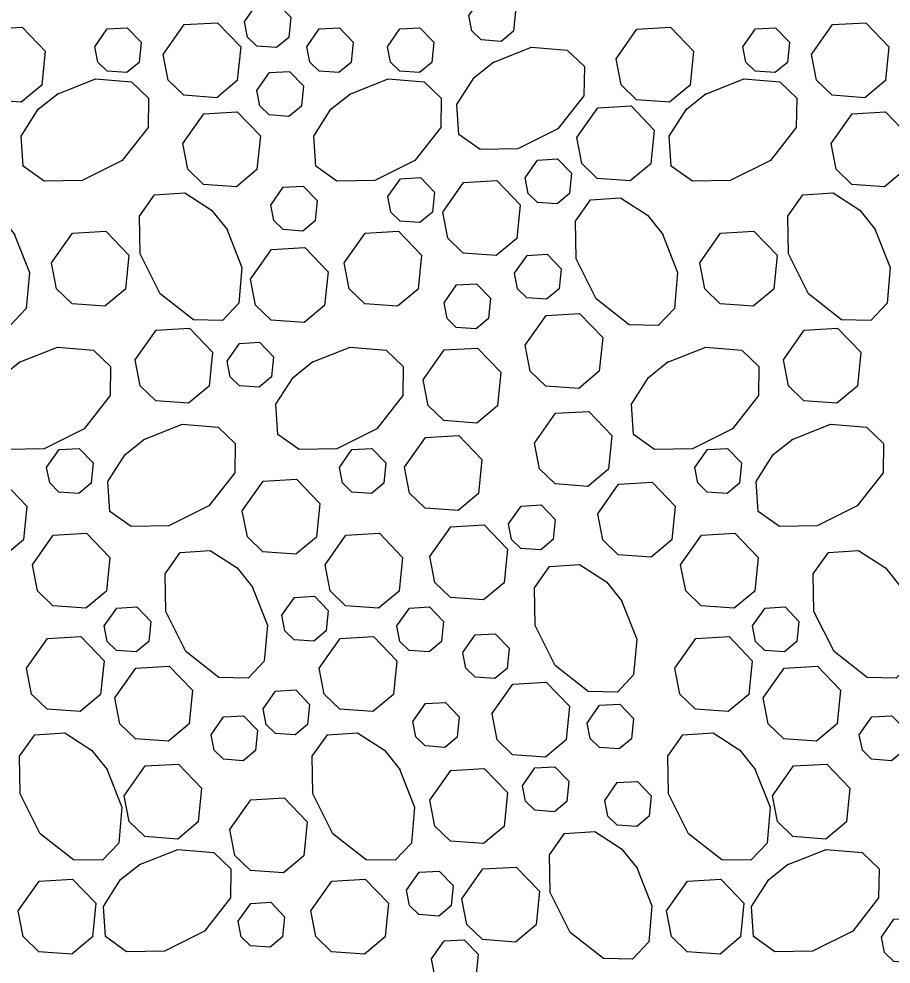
# Model space of a CAD drawing. Extents: x 636183 to 639890, y 299162 to 300538.
# Drawn here: x 638770.6 to 638823.6, y 299737.2 to 299794.6 of the extents above; entities that cross this region are included whole.
import ezdxf

# ---------------------------------------------------------------- set-up
doc = ezdxf.new("R2010")
doc.units = 0
doc.layers.add('Default', color=7, linetype='Continuous')

msp = doc.modelspace()

# ---------------------------------------------------------------- linework, layer by layer
at = {"layer": 'Default'}
for points in [[(638797.992, 299794.781), (638798.755, 299795.864), (638799.972, 299795.934), (638800.818, 299795.057), (638800.695, 299793.828), (638799.944, 299793.203), (638798.741, 299793.29), (638798.176, 299793.838), (638797.993, 299794.78)], [(638784.345, 299794.401), (638785.108, 299795.485), (638786.325, 299795.555), (638787.172, 299794.677), (638787.049, 299793.449), (638786.298, 299792.823), (638785.095, 299792.91), (638784.53, 299793.458), (638784.346, 299794.4)], [(638779.412, 299792.415), (638780.682, 299794.222), (638782.711, 299794.338), (638784.12, 299792.876), (638783.916, 299790.827), (638782.663, 299789.785), (638780.661, 299789.93), (638779.718, 299790.843), (638779.413, 299792.415)], [(638818.806, 299792.415), (638820.076, 299794.222), (638822.105, 299794.338), (638823.515, 299792.876), (638823.311, 299790.827), (638822.058, 299789.785), (638820.055, 299789.93), (638819.112, 299790.843), (638818.807, 299792.415)], [(638767.539, 299792.14), (638768.81, 299793.947), (638770.838, 299794.064), (638772.249, 299792.601), (638772.044, 299790.552), (638770.791, 299789.51), (638768.788, 299789.656), (638767.846, 299790.569), (638767.54, 299792.14)], [(638775.248, 299792.883), (638776.01, 299793.967), (638777.227, 299794.037), (638778.074, 299793.159), (638777.951, 299791.931), (638777.2, 299791.305), (638775.997, 299791.392), (638775.432, 299791.94), (638775.249, 299792.882)], [(638788.136, 299792.883), (638788.899, 299793.967), (638790.116, 299794.037), (638790.962, 299793.159), (638790.84, 299791.931), (638790.088, 299791.305), (638788.885, 299791.392), (638788.32, 299791.94), (638788.137, 299792.882)], [(638793.035, 299792.883), (638793.797, 299793.967), (638795.015, 299794.037), (638795.861, 299793.159), (638795.738, 299791.931), (638794.987, 299791.305), (638793.784, 299791.392), (638793.219, 299791.94), (638793.036, 299792.882)], [(638806.934, 299792.14), (638808.204, 299793.947), (638810.232, 299794.064), (638811.643, 299792.601), (638811.439, 299790.552), (638810.186, 299789.51), (638808.183, 299789.656), (638807.241, 299790.569), (638806.934, 299792.14)], [(638814.642, 299792.883), (638815.405, 299793.967), (638816.622, 299794.037), (638817.468, 299793.159), (638817.345, 299791.931), (638816.594, 299791.305), (638815.391, 299791.392), (638814.826, 299791.94), (638814.643, 299792.882)], [(638799.406, 299791.908), (638801.783, 299792.85), (638803.967, 299792.662), (638805.004, 299791.676), (638804.971, 299789.904), (638803.396, 299787.89), (638800.963, 299786.673), (638798.668, 299786.634), (638797.378, 299787.551), (638797.255, 299789.378), (638798.303, 299791.012), (638799.503, 299791.97)], [(638785.104, 299790.227), (638785.866, 299791.311), (638787.083, 299791.381), (638787.93, 299790.503), (638787.807, 299789.275), (638787.056, 299788.649), (638785.853, 299788.736), (638785.288, 299789.284), (638785.104, 299790.226)], [(638772.924, 299789.987), (638775.301, 299790.929), (638777.484, 299790.74), (638778.522, 299789.754), (638778.489, 299787.982), (638776.914, 299785.969), (638774.479, 299784.752), (638772.186, 299784.712), (638770.894, 299785.629), (638770.773, 299787.457), (638771.82, 299789.09), (638773.02, 299790.048)], [(638790.711, 299789.987), (638793.088, 299790.929), (638795.272, 299790.74), (638796.309, 299789.754), (638796.276, 299787.982), (638794.701, 299785.969), (638792.267, 299784.752), (638789.973, 299784.712), (638788.682, 299785.629), (638788.56, 299787.457), (638789.608, 299789.09), (638790.808, 299790.048)], [(638812.319, 299789.987), (638814.695, 299790.929), (638816.879, 299790.74), (638817.916, 299789.754), (638817.883, 299787.982), (638816.308, 299785.969), (638813.874, 299784.752), (638811.581, 299784.712), (638810.289, 299785.629), (638810.167, 299787.457), (638811.215, 299789.09), (638812.415, 299790.048)], [(638804.543, 299787.358), (638805.814, 299789.166), (638807.842, 299789.282), (638809.252, 299787.82), (638809.048, 299785.771), (638807.795, 299784.729), (638805.792, 299784.874), (638804.85, 299785.788), (638804.544, 299787.358)], [(638780.607, 299787.004), (638781.877, 299788.812), (638783.906, 299788.927), (638785.316, 299787.465), (638785.112, 299785.417), (638783.859, 299784.374), (638781.856, 299784.519), (638780.914, 299785.433), (638780.608, 299787.004)], [(638820.002, 299787.004), (638821.272, 299788.812), (638823.3, 299788.927), (638824.71, 299787.465), (638824.506, 299785.417), (638823.253, 299784.374), (638821.251, 299784.519), (638820.309, 299785.433), (638820.003, 299787.004)], [(638801.404, 299784.915), (638802.166, 299785.998), (638803.383, 299786.068), (638804.23, 299785.191), (638804.107, 299783.962), (638803.356, 299783.337), (638802.153, 299783.424), (638801.588, 299783.972), (638801.405, 299784.914)], [(638785.946, 299783.263), (638786.709, 299784.348), (638787.926, 299784.417), (638788.772, 299783.54), (638788.65, 299782.31), (638787.898, 299781.685), (638786.696, 299781.772), (638786.131, 299782.32), (638785.947, 299783.263)], [(638793.064, 299783.776), (638793.827, 299784.86), (638795.044, 299784.93), (638795.89, 299784.052), (638795.767, 299782.824), (638795.016, 299782.198), (638793.813, 299782.285), (638793.248, 299782.833), (638793.065, 299783.775)], [(638796.396, 299782.824), (638797.667, 299784.631), (638799.695, 299784.747), (638801.105, 299783.285), (638800.901, 299781.236), (638799.648, 299780.194), (638797.645, 299780.339), (638796.703, 299781.253), (638796.397, 299782.824)], [(638783.251, 299781.855), (638784.193, 299779.479), (638784.004, 299777.295), (638783.018, 299776.258), (638781.246, 299776.291), (638779.233, 299777.866), (638778.016, 299780.3), (638777.976, 299782.593), (638778.893, 299783.885), (638780.721, 299784.007), (638782.354, 299782.96), (638783.311, 299781.76)], [(638822.645, 299781.855), (638823.588, 299779.479), (638823.399, 299777.295), (638822.412, 299776.258), (638820.64, 299776.291), (638818.628, 299777.866), (638817.411, 299780.3), (638817.37, 299782.593), (638818.288, 299783.885), (638820.115, 299784.007), (638821.749, 299782.96), (638822.706, 299781.76)], [(638770.338, 299781.548), (638771.281, 299779.172), (638771.092, 299776.988), (638770.105, 299775.95), (638768.334, 299775.984), (638766.321, 299777.558), (638765.104, 299779.992), (638765.063, 299782.286), (638765.981, 299783.577), (638767.808, 299783.699), (638769.442, 299782.652), (638770.399, 299781.452)], [(638809.732, 299781.548), (638810.675, 299779.172), (638810.486, 299776.988), (638809.5, 299775.95), (638807.728, 299775.984), (638805.716, 299777.558), (638804.499, 299779.992), (638804.458, 299782.286), (638805.375, 299783.577), (638807.203, 299783.699), (638808.837, 299782.652), (638809.794, 299781.452)], [(638772.621, 299779.75), (638773.891, 299781.558), (638775.919, 299781.673), (638777.33, 299780.211), (638777.126, 299778.163), (638775.873, 299777.12), (638773.87, 299777.265), (638772.928, 299778.179), (638772.622, 299779.75)], [(638790.408, 299779.75), (638791.678, 299781.558), (638793.707, 299781.673), (638795.118, 299780.211), (638794.913, 299778.163), (638793.66, 299777.12), (638791.657, 299777.265), (638790.715, 299778.179), (638790.409, 299779.75)], [(638812.015, 299779.75), (638813.285, 299781.558), (638815.314, 299781.673), (638816.725, 299780.211), (638816.521, 299778.163), (638815.268, 299777.12), (638813.264, 299777.265), (638812.322, 299778.179), (638812.016, 299779.75)], [(638784.719, 299778.754), (638785.989, 299780.562), (638788.018, 299780.677), (638789.427, 299779.215), (638789.223, 299777.167), (638787.97, 299776.124), (638785.968, 299776.269), (638785.025, 299777.183), (638784.72, 299778.754)], [(638800.761, 299779.121), (638801.524, 299780.205), (638802.741, 299780.275), (638803.587, 299779.398), (638803.465, 299778.168), (638802.713, 299777.543), (638801.511, 299777.631), (638800.946, 299778.179), (638800.762, 299779.121)], [(638796.476, 299777.325), (638797.238, 299778.409), (638798.455, 299778.479), (638799.302, 299777.601), (638799.179, 299776.373), (638798.428, 299775.747), (638797.225, 299775.834), (638796.66, 299776.382), (638796.477, 299777.324)], [(638801.409, 299774.754), (638802.68, 299776.561), (638804.707, 299776.677), (638806.118, 299775.215), (638805.914, 299773.166), (638804.661, 299772.124), (638802.658, 299772.269), (638801.716, 299773.183), (638801.41, 299774.753)], [(638777.705, 299773.859), (638778.975, 299775.666), (638781.004, 299775.781), (638782.414, 299774.32), (638782.21, 299772.271), (638780.957, 299771.229), (638778.955, 299771.373), (638778.012, 299772.287), (638777.706, 299773.858)], [(638817.1, 299773.859), (638818.37, 299775.666), (638820.398, 299775.781), (638821.808, 299774.32), (638821.604, 299772.271), (638820.351, 299771.229), (638818.349, 299771.373), (638817.407, 299772.287), (638817.101, 299773.858)], [(638770.619, 299773.693), (638772.995, 299774.635), (638775.179, 299774.446), (638776.216, 299773.46), (638776.183, 299771.688), (638774.608, 299769.675), (638772.174, 299768.458), (638769.881, 299768.418), (638768.589, 299769.335), (638768.467, 299771.163), (638769.515, 299772.796), (638770.714, 299773.754)], [(638783.293, 299773.776), (638784.055, 299774.861), (638785.272, 299774.93), (638786.118, 299774.053), (638785.996, 299772.824), (638785.244, 299772.198), (638784.042, 299772.285), (638783.477, 299772.833), (638783.294, 299773.776)], [(638788.406, 299773.693), (638790.782, 299774.635), (638792.966, 299774.446), (638794.003, 299773.46), (638793.97, 299771.688), (638792.395, 299769.675), (638789.961, 299768.458), (638787.668, 299768.418), (638786.376, 299769.335), (638786.254, 299771.163), (638787.302, 299772.796), (638788.501, 299773.754)], [(638810.013, 299773.693), (638812.389, 299774.635), (638814.573, 299774.446), (638815.611, 299773.46), (638815.578, 299771.688), (638814.002, 299769.675), (638811.568, 299768.458), (638809.275, 299768.418), (638807.983, 299769.335), (638807.861, 299771.163), (638808.909, 299772.796), (638810.108, 299773.754)], [(638795.211, 299772.653), (638796.482, 299774.46), (638798.511, 299774.576), (638799.921, 299773.114), (638799.717, 299771.065), (638798.464, 299770.023), (638796.461, 299770.168), (638795.519, 299771.081), (638795.213, 299772.653)], [(638801.974, 299768.808), (638803.245, 299770.616), (638805.273, 299770.731), (638806.683, 299769.269), (638806.479, 299767.221), (638805.226, 299766.178), (638803.223, 299766.323), (638802.281, 299767.237), (638801.975, 299768.808)], [(638778.198, 299769.009), (638780.574, 299769.951), (638782.758, 299769.762), (638783.795, 299768.776), (638783.762, 299767.004), (638782.187, 299764.991), (638779.753, 299763.774), (638777.46, 299763.734), (638776.168, 299764.651), (638776.046, 299766.478), (638777.094, 299768.112), (638778.293, 299769.069)], [(638817.592, 299769.009), (638819.968, 299769.951), (638822.152, 299769.762), (638823.19, 299768.776), (638823.157, 299767.004), (638821.581, 299764.991), (638819.147, 299763.774), (638816.854, 299763.734), (638815.562, 299764.651), (638815.44, 299766.478), (638816.488, 299768.112), (638817.687, 299769.069)], [(638794.074, 299767.34), (638795.345, 299769.148), (638797.374, 299769.263), (638798.784, 299767.801), (638798.58, 299765.753), (638797.327, 299764.711), (638795.323, 299764.855), (638794.381, 299765.769), (638794.076, 299767.34)], [(638772.329, 299767.325), (638773.091, 299768.41), (638774.308, 299768.479), (638775.154, 299767.602), (638775.032, 299766.373), (638774.28, 299765.747), (638773.078, 299765.834), (638772.513, 299766.382), (638772.33, 299767.325)], [(638790.116, 299767.325), (638790.879, 299768.41), (638792.096, 299768.479), (638792.941, 299767.602), (638792.82, 299766.373), (638792.067, 299765.747), (638790.865, 299765.834), (638790.3, 299766.382), (638790.117, 299767.325)], [(638811.723, 299767.325), (638812.486, 299768.41), (638813.703, 299768.479), (638814.549, 299767.602), (638814.427, 299766.373), (638813.675, 299765.747), (638812.473, 299765.834), (638811.908, 299766.382), (638811.724, 299767.325)], [(638784.218, 299764.684), (638785.489, 299766.492), (638787.518, 299766.607), (638788.928, 299765.145), (638788.724, 299763.097), (638787.471, 299762.054), (638785.467, 299762.199), (638784.525, 299763.113), (638784.22, 299764.684)], [(638766.424, 299764.507), (638767.695, 299766.315), (638769.723, 299766.43), (638771.133, 299764.968), (638770.929, 299762.92), (638769.676, 299761.878), (638767.673, 299762.022), (638766.731, 299762.936), (638766.425, 299764.507)], [(638805.818, 299764.507), (638807.089, 299766.315), (638809.118, 299766.43), (638810.528, 299764.968), (638810.323, 299762.92), (638809.071, 299761.878), (638807.067, 299762.022), (638806.125, 299762.936), (638805.819, 299764.507)], [(638800.403, 299763.897), (638801.165, 299764.981), (638802.383, 299765.051), (638803.229, 299764.173), (638803.106, 299762.945), (638802.355, 299762.319), (638801.153, 299762.406), (638800.587, 299762.954), (638800.404, 299763.896)], [(638795.62, 299761.91), (638796.89, 299763.717), (638798.919, 299763.833), (638800.329, 299762.371), (638800.125, 299760.322), (638798.871, 299759.28), (638796.869, 299759.425), (638795.927, 299760.339), (638795.621, 299761.91)], [(638771.462, 299761.403), (638772.733, 299763.21), (638774.76, 299763.326), (638776.171, 299761.864), (638775.967, 299759.815), (638774.714, 299758.773), (638772.711, 299758.918), (638771.769, 299759.832), (638771.463, 299761.403)], [(638789.249, 299761.403), (638790.52, 299763.21), (638792.548, 299763.326), (638793.958, 299761.864), (638793.754, 299759.815), (638792.501, 299758.773), (638790.498, 299758.918), (638789.556, 299759.832), (638789.25, 299761.403)], [(638810.856, 299761.403), (638812.127, 299763.21), (638814.155, 299763.326), (638815.566, 299761.864), (638815.361, 299759.815), (638814.108, 299758.773), (638812.105, 299758.918), (638811.163, 299759.832), (638810.857, 299761.403)], [(638784.798, 299760.127), (638785.741, 299757.751), (638785.552, 299755.567), (638784.566, 299754.529), (638782.794, 299754.563), (638780.781, 299756.137), (638779.564, 299758.571), (638779.524, 299760.865), (638780.441, 299762.156), (638782.269, 299762.278), (638783.902, 299761.231), (638784.859, 299760.031)], [(638824.193, 299760.127), (638825.136, 299757.751), (638824.947, 299755.567), (638823.96, 299754.529), (638822.188, 299754.563), (638820.176, 299756.137), (638818.959, 299758.571), (638818.918, 299760.865), (638819.836, 299762.156), (638821.663, 299762.278), (638823.297, 299761.231), (638824.254, 299760.031)], [(638807.244, 299759.282), (638808.186, 299756.905), (638807.998, 299754.721), (638807.011, 299753.684), (638805.24, 299753.717), (638803.226, 299755.292), (638802.01, 299757.726), (638801.969, 299760.019), (638802.887, 299761.311), (638804.713, 299761.433), (638806.348, 299760.386), (638807.305, 299759.186)], [(638786.62, 299758.352), (638787.382, 299759.436), (638788.599, 299759.506), (638789.446, 299758.628), (638789.323, 299757.4), (638788.572, 299756.774), (638787.369, 299756.861), (638786.804, 299757.409), (638786.621, 299758.351)], [(638775.827, 299757.7), (638776.59, 299758.784), (638777.807, 299758.854), (638778.652, 299757.977), (638778.53, 299756.747), (638777.778, 299756.122), (638776.576, 299756.21), (638776.011, 299756.758), (638775.828, 299757.7)], [(638793.614, 299757.7), (638794.377, 299758.784), (638795.594, 299758.854), (638796.44, 299757.977), (638796.318, 299756.747), (638795.566, 299756.122), (638794.364, 299756.21), (638793.799, 299756.758), (638793.615, 299757.7)], [(638815.222, 299757.7), (638815.984, 299758.784), (638817.201, 299758.854), (638818.047, 299757.977), (638817.925, 299756.747), (638817.173, 299756.122), (638815.971, 299756.21), (638815.406, 299756.758), (638815.223, 299757.7)], [(638771.106, 299755.128), (638772.376, 299756.934), (638774.405, 299757.051), (638775.815, 299755.589), (638775.611, 299753.539), (638774.358, 299752.497), (638772.355, 299752.643), (638771.412, 299753.556), (638771.107, 299755.127)], [(638788.894, 299755.128), (638790.164, 299756.934), (638792.192, 299757.051), (638793.602, 299755.589), (638793.398, 299753.539), (638792.145, 299752.497), (638790.142, 299752.643), (638789.2, 299753.556), (638788.895, 299755.127)], [(638797.613, 299756.076), (638798.375, 299757.159), (638799.593, 299757.229), (638800.439, 299756.351), (638800.316, 299755.123), (638799.565, 299754.498), (638798.362, 299754.585), (638797.797, 299755.133), (638797.614, 299756.075)], [(638810.501, 299755.128), (638811.771, 299756.934), (638813.799, 299757.051), (638815.209, 299755.589), (638815.005, 299753.539), (638813.752, 299752.497), (638811.749, 299752.643), (638810.807, 299753.556), (638810.502, 299755.127)], [(638776.474, 299753.333), (638777.745, 299755.14), (638779.773, 299755.256), (638781.184, 299753.794), (638780.98, 299751.745), (638779.727, 299750.703), (638777.724, 299750.848), (638776.781, 299751.762), (638776.475, 299753.332)], [(638815.869, 299753.333), (638817.14, 299755.14), (638819.168, 299755.256), (638820.578, 299753.794), (638820.374, 299751.745), (638819.121, 299750.703), (638817.118, 299750.848), (638816.176, 299751.762), (638815.87, 299753.332)], [(638799.392, 299752.36), (638800.662, 299754.168), (638802.691, 299754.284), (638804.102, 299752.821), (638803.898, 299750.773), (638802.644, 299749.73), (638800.642, 299749.876), (638799.7, 299750.79), (638799.393, 299752.36)], [(638785.483, 299752.66), (638786.245, 299753.744), (638787.462, 299753.814), (638788.309, 299752.936), (638788.186, 299751.708), (638787.435, 299751.082), (638786.232, 299751.169), (638785.667, 299751.717), (638785.484, 299752.659)], [(638794.58, 299751.901), (638795.343, 299752.985), (638796.56, 299753.055), (638797.407, 299752.177), (638797.284, 299750.949), (638796.533, 299750.323), (638795.33, 299750.41), (638794.765, 299750.958), (638794.581, 299751.901)], [(638805.173, 299751.803), (638805.935, 299752.886), (638807.153, 299752.956), (638807.999, 299752.078), (638807.876, 299750.85), (638807.125, 299750.225), (638805.923, 299750.312), (638805.357, 299750.86), (638805.173, 299751.802)], [(638782.319, 299751.09), (638783.082, 299752.175), (638784.299, 299752.245), (638785.144, 299751.367), (638785.022, 299750.138), (638784.27, 299749.512), (638783.068, 299749.6), (638782.503, 299750.148), (638782.32, 299751.09)], [(638821.713, 299751.09), (638822.476, 299752.175), (638823.693, 299752.245), (638824.539, 299751.367), (638824.417, 299750.138), (638823.665, 299749.512), (638822.463, 299749.6), (638821.898, 299750.148), (638821.714, 299751.09)], [(638775.959, 299749.06), (638776.902, 299746.683), (638776.713, 299744.499), (638775.727, 299743.462), (638773.955, 299743.495), (638771.942, 299745.07), (638770.726, 299747.503), (638770.685, 299749.797), (638771.602, 299751.088), (638773.43, 299751.211), (638775.064, 299750.163), (638776.021, 299748.963)], [(638793.747, 299749.06), (638794.69, 299746.683), (638794.501, 299744.499), (638793.514, 299743.462), (638791.743, 299743.495), (638789.729, 299745.07), (638788.513, 299747.503), (638788.472, 299749.797), (638789.39, 299751.088), (638791.217, 299751.211), (638792.851, 299750.163), (638793.808, 299748.963)], [(638815.354, 299749.06), (638816.297, 299746.683), (638816.108, 299744.499), (638815.121, 299743.462), (638813.35, 299743.495), (638811.336, 299745.07), (638810.12, 299747.503), (638810.079, 299749.797), (638810.997, 299751.088), (638812.824, 299751.211), (638814.458, 299750.163), (638815.415, 299748.963)], [(638777.039, 299747.387), (638778.31, 299749.195), (638780.339, 299749.31), (638781.749, 299747.848), (638781.545, 299745.8), (638780.292, 299744.757), (638778.289, 299744.902), (638777.347, 299745.816), (638777.04, 299747.387)], [(638795.62, 299747.111), (638796.89, 299748.918), (638798.919, 299749.034), (638800.329, 299747.572), (638800.125, 299745.523), (638798.871, 299744.481), (638796.869, 299744.626), (638795.927, 299745.54), (638795.621, 299747.111)], [(638801.241, 299747.989), (638802.003, 299749.074), (638803.22, 299749.144), (638804.066, 299748.266), (638803.944, 299747.036), (638803.192, 299746.411), (638801.99, 299746.499), (638801.425, 299747.047), (638801.242, 299747.989)], [(638816.434, 299747.387), (638817.705, 299749.195), (638819.734, 299749.31), (638821.143, 299747.848), (638820.939, 299745.8), (638819.686, 299744.757), (638817.683, 299744.902), (638816.741, 299745.816), (638816.435, 299747.387)], [(638806.245, 299747.096), (638807.007, 299748.18), (638808.225, 299748.25), (638809.071, 299747.372), (638808.948, 299746.144), (638808.197, 299745.518), (638806.995, 299745.605), (638806.429, 299746.153), (638806.246, 299747.095)], [(638783.46, 299745.331), (638784.731, 299747.139), (638786.76, 299747.254), (638788.17, 299745.793), (638787.966, 299743.744), (638786.713, 299742.702), (638784.709, 299742.846), (638783.767, 299743.76), (638783.462, 299745.331)], [(638808.165, 299743.064), (638809.108, 299740.688), (638808.919, 299738.504), (638807.933, 299737.466), (638806.161, 299737.499), (638804.147, 299739.075), (638802.931, 299741.509), (638802.891, 299743.802), (638803.808, 299745.094), (638805.635, 299745.216), (638807.269, 299744.169), (638808.226, 299742.969)], [(638777.928, 299743.185), (638780.305, 299744.127), (638782.488, 299743.938), (638783.525, 299742.952), (638783.492, 299741.18), (638781.917, 299739.167), (638779.484, 299737.95), (638777.19, 299737.91), (638775.899, 299738.827), (638775.776, 299740.655), (638776.824, 299742.288), (638778.024, 299743.245)], [(638817.322, 299743.185), (638819.699, 299744.127), (638821.882, 299743.938), (638822.92, 299742.952), (638822.887, 299741.18), (638821.312, 299739.167), (638818.878, 299737.95), (638816.584, 299737.91), (638815.293, 299738.827), (638815.171, 299740.655), (638816.218, 299742.288), (638817.418, 299743.245)], [(638794.201, 299741.656), (638794.964, 299742.74), (638796.181, 299742.81), (638797.028, 299741.932), (638796.905, 299740.704), (638796.153, 299740.078), (638794.951, 299740.165), (638794.386, 299740.713), (638794.202, 299741.655)], [(638797.566, 299741.128), (638798.836, 299742.936), (638800.865, 299743.052), (638802.275, 299741.589), (638802.071, 299739.54), (638800.817, 299738.498), (638798.815, 299738.644), (638797.873, 299739.558), (638797.567, 299741.128)], [(638770.601, 299740.398), (638771.872, 299742.206), (638773.9, 299742.321), (638775.31, 299740.86), (638775.106, 299738.811), (638773.853, 299737.769), (638771.85, 299737.913), (638770.908, 299738.827), (638770.603, 299740.398)], [(638788.388, 299740.398), (638789.659, 299742.206), (638791.688, 299742.321), (638793.098, 299740.86), (638792.893, 299738.811), (638791.64, 299737.769), (638789.637, 299737.913), (638788.695, 299738.827), (638788.39, 299740.398)], [(638809.995, 299740.398), (638811.266, 299742.206), (638813.295, 299742.321), (638814.705, 299740.86), (638814.501, 299738.811), (638813.248, 299737.769), (638811.244, 299737.913), (638810.302, 299738.827), (638809.997, 299740.398)], [(638783.966, 299739.759), (638784.729, 299740.843), (638785.946, 299740.912), (638786.793, 299740.035), (638786.67, 299738.806), (638785.919, 299738.181), (638784.716, 299738.268), (638784.151, 299738.816), (638783.967, 299739.758)], [(638823.055, 299738.799), (638823.817, 299739.882), (638825.035, 299739.952), (638825.88, 299739.074), (638825.758, 299737.846), (638825.006, 299737.221), (638823.804, 299737.308), (638823.238, 299737.856), (638823.055, 299738.798)], [(638795.718, 299737.482), (638796.48, 299738.566), (638797.697, 299738.636), (638798.544, 299737.758), (638798.421, 299736.529), (638797.67, 299735.904), (638796.467, 299735.991), (638795.902, 299736.539), (638795.719, 299737.481)]]:
    msp.add_lwpolyline(points, dxfattribs=at)

doc.saveas('drawing.dxf')
